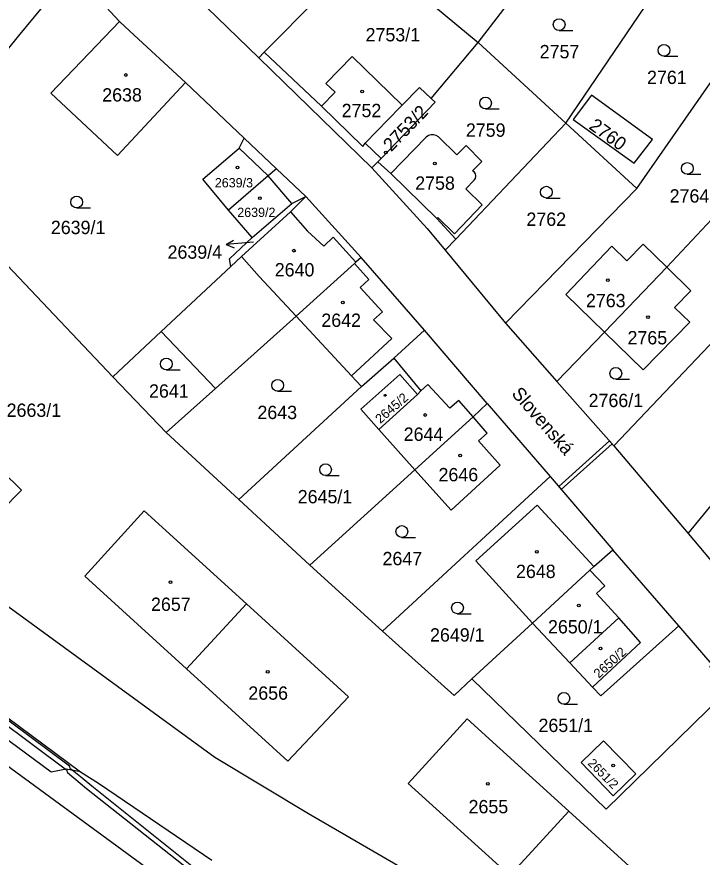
# Model space of a CAD drawing. Extents: x -869103 to -863415, y -1015889 to -1012477.
# Drawn here: x -866394.4 to -866307, y -1014842.2 to -1014734.9 of the extents above; entities that cross this region are included whole.
import ezdxf

# ---------------------------------------------------------------- set-up
doc = ezdxf.new("R2010")
doc.units = 0
for name, color, linetype in [('Hranice parcel', 7, 'Continuous'), ('Parcelní čísla', 7, 'Continuous'), ('Pop  PČ popisy', 7, 'Continuous'), ('Vnitřní kresba', 7, 'Continuous'), ('Věcná břemena k části', 7, 'Continuous'), ('Značky budov', 7, 'Continuous'), ('Značky kultur', 7, 'Continuous')]:
    doc.layers.add(name, color=color, linetype=linetype)

msp = doc.modelspace()

# ---------------------------------------------------------------- linework, layer by layer
at = {"layer": 'Hranice parcel'}
for p, q in [((-866335.54, -1014738.19), (-866323.21, -1014722.15)), ((-866362.8, -1014739.44), (-866349.83, -1014726.33)), ((-866349.83, -1014726.33), (-866335.54, -1014738.19)), ((-866376.9, -1014727.15), (-866363.52, -1014740.17)), ((-866387.29, -1014729.02), (-866394.17, -1014737.38)), ((-866381.25, -1014735.51), (-866387.29, -1014729.02)), ((-866324.34, -1014748.5), (-866311.73, -1014729.85)), ((-866315.32, -1014756.82), (-866301.56, -1014737.09)), ((-866341.53, -1014745.33), (-866335.54, -1014738.19)), ((-866335.54, -1014738.19), (-866324.34, -1014748.5)), ((-866363.52, -1014740.17), (-866362.8, -1014739.44)), ((-866355.52, -1014746.34), (-866362.8, -1014739.44)), ((-866363.52, -1014740.17), (-866349.11, -1014754.18)), ((-866365.36, -1014750.43), (-866372.87, -1014743.32)), ((-866338.38, -1014763.29), (-866324.34, -1014748.5)), ((-866324.34, -1014748.5), (-866315.32, -1014756.82)), ((-866361.25, -1014754.32), (-866365.36, -1014750.43)), ((-866349.11, -1014754.18), (-866348.33, -1014753.43)), ((-866348.33, -1014753.43), (-866347.88, -1014753)), ((-866361.25, -1014754.32), (-866362.3, -1014755.22)), ((-866357.51, -1014757.87), (-866361.25, -1014754.32)), ((-866362.3, -1014755.22), (-866367.35, -1014759.6)), ((-866332.04, -1014774.02), (-866315.32, -1014756.82)), ((-866311.47, -1014766.88), (-866302, -1014756.73)), ((-866357.51, -1014757.87), (-866350.44, -1014765.63)), ((-866364.36, -1014763.08), (-866367.35, -1014759.6)), ((-866367.24, -1014765.79), (-866364.36, -1014763.08)), ((-866339.73, -1014764.72), (-866338.38, -1014763.29)), ((-866339.73, -1014764.72), (-866332.04, -1014774.02)), ((-866367.08, -1014766.8), (-866367.24, -1014765.79)), ((-866365.7, -1014765.51), (-866367.08, -1014766.8)), ((-866342.36, -1014774.91), (-866350.44, -1014765.63)), ((-866375.95, -1014775.09), (-866367.08, -1014766.8)), ((-866319.42, -1014775.15), (-866311.47, -1014766.88)), ((-866318.25, -1014789.66), (-866298.36, -1014768.69)), ((-866308.77, -1014800.87), (-866284.29, -1014770.78)), ((-866369.02, -1014782.34), (-866358.73, -1014773.14)), ((-866346.29, -1014778.5), (-866342.36, -1014774.91)), ((-866334.37, -1014784.26), (-866342.36, -1014774.91)), ((-866332.04, -1014774.02), (-866325.5, -1014781.44)), ((-866375.95, -1014775.09), (-866382.13, -1014780.86)), ((-866375.95, -1014775.09), (-866369.02, -1014782.34)), ((-866325.5, -1014781.44), (-866319.42, -1014775.15)), ((-866350.43, -1014782.1), (-866346.29, -1014778.5)), ((-866346.29, -1014778.5), (-866342.84, -1014782.64)), ((-866382.13, -1014780.86), (-866375.31, -1014787.96)), ((-866325.5, -1014781.44), (-866318.25, -1014789.66)), ((-866375.31, -1014787.96), (-866369.02, -1014782.34)), ((-866366.05, -1014796.53), (-866350.43, -1014782.1)), ((-866348.21, -1014787.56), (-866343.25, -1014783.13)), ((-866342.84, -1014782.64), (-866343.25, -1014783.13)), ((-866334.37, -1014784.26), (-866336.18, -1014785.96)), ((-866334.37, -1014784.26), (-866326.36, -1014793.59)), ((-866336.18, -1014785.96), (-866343.6, -1014792.72)), ((-866348.21, -1014787.56), (-866343.6, -1014792.72)), ((-866375.31, -1014787.96), (-866366.05, -1014796.53)), ((-866318.25, -1014789.66), (-866308.77, -1014800.87)), ((-866343.6, -1014792.72), (-866356.99, -1014804.88)), ((-866347.73, -1014813.31), (-866326.36, -1014793.59)), ((-866326.36, -1014793.59), (-866318.37, -1014802.93)), ((-866366.05, -1014796.53), (-866356.99, -1014804.88)), ((-866308.77, -1014800.87), (-866298.23, -1014813.34)), ((-866320.78, -1014805.05), (-866318.37, -1014802.93)), ((-866309.95, -1014812.64), (-866318.37, -1014802.93)), ((-866356.99, -1014804.88), (-866347.73, -1014813.31)), ((-866385.69, -1014806.31), (-866372.73, -1014818.12)), ((-866365.07, -1014809.84), (-866372.73, -1014818.12)), ((-866336.33, -1014819.41), (-866328.62, -1014812.27)), ((-866328.62, -1014812.27), (-866323.85, -1014817.34)), ((-866319.87, -1014821.57), (-866309.95, -1014812.64)), ((-866323.85, -1014817.34), (-866320.94, -1014820.44)), ((-866372.73, -1014818.12), (-866359.79, -1014829.9)), ((-866336.33, -1014819.41), (-866319.23, -1014836.03)), ((-866320.94, -1014820.44), (-866319.87, -1014821.57)), ((-866319.23, -1014836.03), (-866303.57, -1014820.69)), ((-866344.47, -1014832.74), (-866331.5, -1014844.49)), ((-866323.99, -1014836.28), (-866331.5, -1014844.49))]:
    msp.add_line(p, q, dxfattribs=at)
for points in [[(-866381.25, -1014735.51), (-866390.03, -1014744.67), (-866381.53, -1014752.6), (-866372.87, -1014743.32)], [(-866381.25, -1014735.51), (-866379.93, -1014736.74), (-866372.87, -1014743.32)], [(-866394.17, -1014737.38), (-866407.57, -1014753.97), (-866382.13, -1014780.86)], [(-866345.22, -1014746.19), (-866351.6, -1014739.99), (-866354.94, -1014743.42), (-866353.78, -1014744.55), (-866355.52, -1014746.34)], [(-866341.53, -1014745.33), (-866343.02, -1014743.95), (-866345.22, -1014746.19)], [(-866323.42, -1014748.01), (-866315.66, -1014753.58), (-866313.31, -1014750.56), (-866321.1, -1014744.91), (-866323.42, -1014748.01)], [(-866347.88, -1014753), (-866341.02, -1014745.81), (-866341.53, -1014745.33)], [(-866345.22, -1014746.19), (-866345.46, -1014746.44), (-866349.95, -1014751.06), (-866347.88, -1014753)], [(-866342.15, -1014750.27), (-866346.68, -1014754.9), (-866348.33, -1014753.43)], [(-866340.6, -1014750.25), (-866340.88, -1014750.07), (-866341.21, -1014749.97), (-866341.55, -1014749.97), (-866341.87, -1014750.08), (-866342.15, -1014750.27)], [(-866336.27, -1014754.56), (-866335.07, -1014753.38), (-866337.07, -1014751.35), (-866338.25, -1014752.55), (-866340.6, -1014750.25)], [(-866367.35, -1014759.6), (-866370.65, -1014755.65), (-866365.99, -1014751.67), (-866365.36, -1014750.43)], [(-866349.11, -1014754.18), (-866342.04, -1014761.93), (-866339.73, -1014764.72)], [(-866336.03, -1014755.77), (-866335.88, -1014755.54), (-866335.83, -1014755.27), (-866335.83, -1014755.22), (-866335.89, -1014754.95), (-866336.04, -1014754.72), (-866336.27, -1014754.56)], [(-866338.38, -1014763.29), (-866340.8, -1014760.65), (-866340.67, -1014760.52), (-866338.54, -1014762.61), (-866335.01, -1014758.93), (-866337.11, -1014756.87), (-866336.03, -1014755.77)], [(-866357.51, -1014757.87), (-866359.48, -1014759.8), (-866365.7, -1014765.51)], [(-866364.36, -1014763.08), (-866359.29, -1014758.73), (-866357.51, -1014757.87)], [(-866318.49, -1014764.19), (-866324.35, -1014770.34), (-866319.42, -1014775.15)], [(-866311.47, -1014766.88), (-866314.48, -1014763.93), (-866316.57, -1014766.07), (-866318.49, -1014764.19)], [(-866350.44, -1014765.63), (-866351.12, -1014766.23), (-866351.31, -1014766.4), (-866358.73, -1014773.14)], [(-866308.56, -1014773.89), (-866310.48, -1014772.01), (-866308.4, -1014769.88), (-866311.47, -1014766.88)], [(-866350.43, -1014782.1), (-866351.7, -1014780.73), (-866358.73, -1014773.14)], [(-866319.42, -1014775.15), (-866314.48, -1014779.96), (-866308.56, -1014773.89)], [(-866328.5, -1014852.31), (-866342.36, -1014845.22), (-866357.17, -1014836.61), (-866369.12, -1014829.44), (-866405.92, -1014802.58), (-866417.93, -1014793.29), (-866432.74, -1014779.51), (-866435.57, -1014776.69)], [(-866343.25, -1014783.13), (-866345.54, -1014780.57), (-866350.5, -1014785), (-866348.21, -1014787.56)], [(-866401.72, -1014803.34), (-866393.76, -1014795.3), (-866406.26, -1014783.07)], [(-866343.6, -1014792.72), (-866338.99, -1014797.88), (-866332.73, -1014792.13), (-866335.51, -1014789.02), (-866334.37, -1014788.03), (-866336.18, -1014785.96)], [(-866444.48, -1014792.61), (-866441.76, -1014793.99), (-866439.44, -1014796.02), (-866425.17, -1014808.37), (-866395.76, -1014830.34), (-866376.69, -1014844.3), (-866371.68, -1014845.57)], [(-866320.78, -1014805.05), (-866328.03, -1014797.24), (-866335.82, -1014804.33), (-866328.62, -1014812.27)], [(-866365.07, -1014809.84), (-866378.11, -1014797.94), (-866385.69, -1014806.31)], [(-866328.62, -1014812.27), (-866321.28, -1014805.51), (-866320.78, -1014805.05)], [(-866359.79, -1014829.9), (-866352.08, -1014821.7), (-866365.07, -1014809.84)], [(-866320.94, -1014820.44), (-866314.85, -1014814.75), (-866317.61, -1014811.63), (-866323.85, -1014817.34)], [(-866409.51, -1014816.7), (-866409.44, -1014815.21), (-866409.71, -1014814.01), (-866410.72, -1014812.99), (-866400.37, -1014820.78), (-866386.23, -1014831.28), (-866388.07, -1014830.91), (-866390, -1014831.32), (-866401.63, -1014822.69), (-866409.51, -1014816.7)], [(-866347.73, -1014813.31), (-866338.59, -1014821.5), (-866336.33, -1014819.41)], [(-866303.57, -1014820.69), (-866305.99, -1014817.8), (-866305.69, -1014817.55), (-866309.95, -1014812.64)], [(-866323.99, -1014836.28), (-866336.94, -1014824.48), (-866344.47, -1014832.74)], [(-866315.42, -1014831.5), (-866319.56, -1014827.32), (-866322.38, -1014830.05), (-866318.31, -1014834.3), (-866315.42, -1014831.5)], [(-866318.5, -1014856.27), (-866311.01, -1014848.1), (-866323.99, -1014836.28)]]:
    msp.add_lwpolyline(points, dxfattribs=at)
at = {"layer": 'Pop  PČ popisy'}
for p, q in [((-866367.67, -1014763.99), (-866366.72, -1014763.41)), ((-866364.68, -1014763.73), (-866367.67, -1014763.99)), ((-866367.67, -1014763.99), (-866366.63, -1014764.4)), ((-866364.2, -1014763.69), (-866364.68, -1014763.73))]:
    msp.add_line(p, q, dxfattribs=at)
at = {"layer": 'Vnitřní kresba'}
for p, q in [((-866355.52, -1014746.34), (-866350.23, -1014751.47)), ((-866350.23, -1014751.47), (-866349.95, -1014751.06)), ((-866365.99, -1014751.67), (-866362.3, -1014755.22)), ((-866359.29, -1014758.73), (-866362.3, -1014755.22)), ((-866346.68, -1014754.9), (-866340.8, -1014760.65)), ((-866363.44, -1014768.04), (-866365.7, -1014765.51)), ((-866351.31, -1014766.4), (-866349.47, -1014768.45)), ((-866358.73, -1014773.14), (-866363.44, -1014768.04)), ((-866349.47, -1014768.45), (-866350.58, -1014769.45)), ((-866350.58, -1014769.45), (-866347.73, -1014772.57)), ((-866347.73, -1014772.57), (-866348.86, -1014773.59)), ((-866348.86, -1014773.59), (-866346.56, -1014775.98)), ((-866351.7, -1014780.73), (-866346.56, -1014775.98)), ((-866342.84, -1014782.64), (-866341.96, -1014781.84)), ((-866339.13, -1014784.87), (-866341.96, -1014781.84)), ((-866337.99, -1014783.88), (-866339.13, -1014784.87)), ((-866336.18, -1014785.96), (-866337.99, -1014783.88)), ((-866321.28, -1014805.51), (-866319.4, -1014807.54)), ((-866320.46, -1014808.52), (-866319.4, -1014807.54)), ((-866320.46, -1014808.52), (-866317.61, -1014811.63)), ((-866386.23, -1014831.28), (-866383.96, -1014832.71)), ((-866383.96, -1014832.71), (-866369.49, -1014842.51))]:
    msp.add_line(p, q, dxfattribs=at)
msp.add_lwpolyline([(-866359.48, -1014759.8), (-866357.29, -1014762.26), (-866355.23, -1014764.17), (-866354.03, -1014763.06), (-866351.12, -1014766.23)], dxfattribs=at)
at = {"layer": 'Věcná břemena k části'}
for points in [[(-866503.84, -1014713.49), (-866488.89, -1014735.15), (-866479.73, -1014747.13), (-866450.47, -1014782.91), (-866444.32, -1014790.62), (-866443.23, -1014791.98), (-866440.93, -1014793.28), (-866437.8, -1014793.47), (-866436.47, -1014793.32), (-866434.51, -1014794.93), (-866429.52, -1014799.21), (-866420.35, -1014806.71), (-866419.83, -1014807.98), (-866416.15, -1014810.82), (-866415.53, -1014811.19), (-866414.78, -1014810.84), (-866405.77, -1014817.79), (-866388.01, -1014831.02), (-866387.89, -1014831.35), (-866385.47, -1014833.39), (-866371.53, -1014844.39)], [(-866372.03, -1014843.31), (-866384.78, -1014833.08), (-866386.04, -1014832.07), (-866387.51, -1014830.89), (-866387.65, -1014830.54), (-866405.41, -1014817.31), (-866414.68, -1014810.16), (-866415.48, -1014810.52), (-866415.81, -1014810.32), (-866419.33, -1014807.6), (-866419.85, -1014806.35), (-866428.92, -1014798.93), (-866433.89, -1014794.67), (-866436.29, -1014792.7), (-866437.8, -1014792.86), (-866437.98, -1014792.85), (-866440.75, -1014792.68), (-866442.85, -1014791.5), (-866443.67, -1014790.48), (-866451.98, -1014780.16), (-866460.46, -1014769.75), (-866470.04, -1014758.21), (-866478.9, -1014747.51), (-866483.63, -1014741.34)]]:
    msp.add_lwpolyline(points, dxfattribs=at)
msp.add_lwpolyline([(-866324.94, -1014795.25), (-866318.46, -1014789.42), (-866318.8, -1014789.04), (-866325.26, -1014794.87)], close=True, dxfattribs=at)
at = {"layer": 'Značky budov'}
for centre, radius in [((-866380.47, -1014742.35), 0.175), ((-866350.32, -1014744.45), 0.175), ((-866347.32, -1014752.23), 0.175), ((-866341.07, -1014753.64), 0.175), ((-866366.22, -1014754.16), 0.175), ((-866363.36, -1014758.07), 0.175), ((-866359.02, -1014764.76), 0.175), ((-866319.01, -1014768.52), 0.175), ((-866352.8, -1014771.38), 0.175), ((-866313.88, -1014773.26), 0.175), ((-866347.38, -1014783.22), 0.123), ((-866342.3, -1014785.73), 0.175), ((-866337.83, -1014790.89), 0.175), ((-866328.04, -1014803.18), 0.175), ((-866374.77, -1014807.07), 0.175), ((-866322.71, -1014810.04), 0.175), ((-866319.93, -1014815.52), 0.175), ((-866362.37, -1014818.51), 0.175), ((-866318.32, -1014830.44), 0.175), ((-866334.29, -1014832.79), 0.175)]:
    msp.add_circle(centre, radius, dxfattribs=at)
at = {"layer": 'Značky kultur'}
for p, q in [((-866325.21, -1014736.67), (-866323.46, -1014736.67)), ((-866311.84, -1014739.95), (-866310.09, -1014739.95)), ((-866334.59, -1014746.68), (-866332.84, -1014746.68)), ((-866308.87, -1014755.02), (-866307.12, -1014755.02)), ((-866326.84, -1014758.05), (-866325.09, -1014758.05)), ((-866386.73, -1014759.31), (-866384.98, -1014759.31)), ((-866375.3, -1014779.97), (-866373.55, -1014779.97)), ((-866317.98, -1014781.17), (-866316.23, -1014781.17)), ((-866361.1, -1014782.7), (-866359.35, -1014782.7)), ((-866354.99, -1014793.45), (-866353.24, -1014793.45)), ((-866345.26, -1014801.35), (-866343.51, -1014801.35)), ((-866338.17, -1014811.09), (-866336.42, -1014811.09)), ((-866324.6, -1014822.63), (-866322.85, -1014822.63))]:
    msp.add_line(p, q, dxfattribs=at)
for centre in [(-866325.21, -1014735.92), (-866311.84, -1014739.2), (-866334.59, -1014745.93), (-866308.87, -1014754.27), (-866326.84, -1014757.3), (-866386.73, -1014758.56), (-866375.3, -1014779.22), (-866317.98, -1014780.42), (-866361.1, -1014781.95), (-866354.99, -1014792.7), (-866345.26, -1014800.6), (-866338.17, -1014810.34), (-866324.6, -1014821.88)]:
    msp.add_circle(centre, 0.75, dxfattribs=at)

# ---------------------------------------------------------------- texts
at = {"layer": 'Parcelní čísla'}
for s, height, p in [('2753/1', 1.7, (-866349.89, -1014738.06)), ('2757', 1.7, (-866327.69, -1014740.22)), ('2761', 1.7, (-866314, -1014743.5)), ('2638', 1.7, (-866383.47, -1014745.74)), ('2752', 1.7, (-866352.94, -1014747.73)), ('2759', 1.7, (-866337.1, -1014750.23)), ('2639/3', 1.19, (-866369.11, -1014756.69)), ('2758', 1.7, (-866343.56, -1014756.99)), ('2764', 1.7, (-866311.12, -1014758.63)), ('2639/2', 1.19, (-866366.25, -1014760.47)), ('2762', 1.7, (-866329.38, -1014761.6)), ('2639/1', 1.7, (-866390.02, -1014762.65)), ('2639/4', 1.7, (-866375.14, -1014765.79)), ('2640', 1.7, (-866361.47, -1014768.05)), ('2763', 1.7, (-866321.79, -1014771.98)), ('2642', 1.7, (-866355.53, -1014774.49)), ('2765', 1.7, (-866316.49, -1014776.72)), ('2641', 1.7, (-866377.5, -1014783.52)), ('2766/1', 1.7, (-866321.45, -1014784.72)), ('2663/1', 1.7, (-866395.66, -1014785.97)), ('2643', 1.7, (-866363.68, -1014786.25)), ('2644', 1.7, (-866345.03, -1014789.03)), ('2646', 1.7, (-866340.59, -1014794.19)), ('2645/1', 1.7, (-866358.54, -1014797)), ('2647', 1.7, (-866347.73, -1014804.9)), ('2648', 1.7, (-866330.71, -1014806.53)), ('2657', 1.7, (-866377.25, -1014810.73)), ('2650/1', 1.7, (-866326.63, -1014813.6)), ('2649/1', 1.7, (-866341.67, -1014814.64)), ('2656', 1.7, (-866364.84, -1014822.06)), ('2651/1', 1.7, (-866327.84, -1014826.18)), ('2655', 1.7, (-866336.76, -1014836.55))]:
    msp.add_text(s, height=height, dxfattribs=at).set_placement(p)
for s, height, rotation, p in [('2753/2', 1.7, 46, (-866346.61, -1014752.21)), ('2760', 1.7, 324, (-866321.52, -1014749.12)), ('2645/2', 1.19, 41, (-866348.01, -1014786.89)), ('2650/2', 1.19, 42, (-866320.15, -1014819.38)), ('2651/2', 1.139, 315, (-866321.63, -1014830.25))]:
    msp.add_text(s, height=height, rotation=rotation, dxfattribs=at).set_placement(p)
at = {"layer": 'Pop  PČ popisy'}
msp.add_text('Slovenská', height=1.7, rotation=311, dxfattribs=at).set_placement((-866331.36, -1014783.07))

doc.saveas('drawing.dxf')
